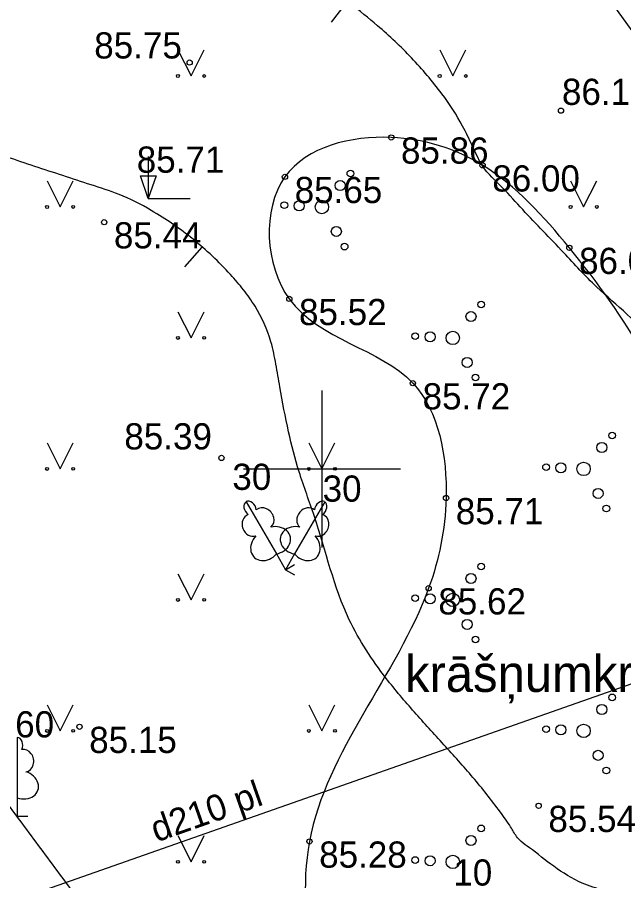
# Model space of a CAD drawing. Extents: x 576692 to 577659, y 273254 to 273799.
# Drawn here: x 576844.18 to 576855.77, y 273642.14 to 273658.62 of the extents above; entities that cross this region are included whole.
import ezdxf

# ---------------------------------------------------------------- set-up
doc = ezdxf.new("R2010")
doc.units = 0
for name, color, linetype in [('APGR_SARK_####_####_#', 7, 'Continuous'), ('BUVE_BALK_####_####_#', 7, 'Continuous'), ('BUVE_EKAS_####_####_#', 7, 'Continuous'), ('CKOM_ELEM_####_####_#', 7, 'Continuous'), ('GAZE_ELEM_####_####_#', 7, 'Continuous'), ('GEOD_ELEM_####_TKST_#', 7, 'Continuous'), ('GEOD_SITP_####_TKST_#', 7, 'Continuous'), ('HIDT_REZV_####_TKST_#', 7, 'Continuous'), ('LKAN_ELEM_PAST_TKST_#', 7, 'Continuous'), ('LKAN_VADP_PAST_####_I', 7, 'Continuous'), ('RELJ_ELEM_####_####_#', 7, 'Continuous'), ('RELJ_HORZ_RESN_####_#', 7, 'Continuous'), ('SAKT_ACRL_####_####_#', 7, 'Continuous'), ('SAKT_ELEM_####_####_#', 7, 'Continuous'), ('SILT_VADP_DREN_TKST_#', 7, 'Continuous')]:
    doc.layers.add(name, color=color, linetype=linetype)

msp = doc.modelspace()

# ---------------------------------------------------------------- linework, layer by layer
at = {"layer": 'BUVE_BALK_####_####_#'}
msp.add_spline([(576857.886, 273644.277), (576857.751, 273642.807), (576857.202, 273640.367), (576856.681, 273639.059), (576855.475, 273638.245), (576852.857, 273637.782), (576851.485, 273638.166), (576850.723, 273638.831), (576849.928, 273640.387), (576849.762, 273642.889), (576852.039, 273647.722), (576852.372, 273649.444), (576851.738, 273651.636), (576849.377, 273653.245), (576849.294, 273655.574), (576851.325, 273656.327), (576853.07, 273655.795), (576854.727, 273654.221), (576856.169, 273652.153), (576857.313, 273649.333), (576857.905, 273645.522), (576857.886, 273644.277)], degree=3, dxfattribs=at)
at = {"layer": 'BUVE_EKAS_####_####_#'}
msp.add_lwpolyline([(576849.06, 273667.988), (576850.284, 273666.267), (576855.063, 273659.561), (576860.187, 273652.457), (576861.51, 273649.786), (576861.832, 273648.921), (576862.191, 273648.106)], dxfattribs=at)
at = {"layer": 'CKOM_ELEM_####_####_#'}
for p, q in [((576850, 273651.5), (576850, 273650)), ((576848.5, 273650), (576850, 273650)), ((576850, 273650), (576850, 273648.5)), ((576850, 273650), (576851.5, 273650))]:
    msp.add_line(p, q, dxfattribs=at)
at = {"layer": 'GAZE_ELEM_####_####_#'}
msp.add_spline([(576832.752, 273667.765), (576832.509, 273663.16), (576832.58, 273657.617), (576832.99, 273656.888), (576834.178, 273656.214), (576834.728, 273652.581), (576835.768, 273647.802), (576835.442, 273646.054), (576836.91, 273644.618), (576839.764, 273638.662), (576839.933, 273637.528), (576840.475, 273632.274), (576842.148, 273628.271), (576842.73, 273626.244), (576843.067, 273625.31), (576843.946, 273624.925), (576846.1, 273624.888), (576850.915, 273625.009), (576852.538, 273625.231), (576854.761, 273624.575), (576855.668, 273623.408), (576855.354, 273621.987), (576854.583, 273621.023), (576855.053, 273620.278), (576855.05, 273620.08), (576854.604, 273618.921), (576854.165, 273617.889), (576853.774, 273617.488), (576853.674, 273617.252), (576853.77, 273616.967), (576854.827, 273616.356), (576854.95, 273616.221), (576855.722, 273614.848), (576857.549, 273612.349), (576858.206, 273610.078), (576857.63, 273607.292), (576856.966, 273605.786), (576854.948, 273601.016)], degree=3, dxfattribs=at)
at = {"layer": 'GEOD_ELEM_####_TKST_#'}
msp.add_line((576850.182, 273658.526), (576850.487, 273658.922), dxfattribs=at)
msp.add_spline([(576857.99, 273648.672), (576857.579, 273649.586), (576857.01, 273650.801), (576856.723, 273651.409), (576856.442, 273652.021), (576856.403, 273652.171), (576856.396, 273652.264), (576856.351, 273652.356), (576855.248, 273653.474), (576854.619, 273654.127), (576853.837, 273654.949), (576853.45, 273655.364), (576853.067, 273655.784), (576853.057, 273655.799), (576852.961, 273655.983), (576852.872, 273656.17), (576852.783, 273656.358), (576852.688, 273656.542), (576852.291, 273657.162), (576852.011, 273657.512), (576851.713, 273657.845), (576851.065, 273658.458), (576850.533, 273658.887), (576849.988, 273659.29), (576849.425, 273659.663), (576848.839, 273660.004), (576848.195, 273660.33), (576847.543, 273660.624), (576846.195, 273661.097), (576845.934, 273661.158), (576845.066, 273661.296)], degree=3, dxfattribs=at)
at = {"layer": 'GEOD_SITP_####_TKST_#'}
msp.add_line((576847.384, 273653.859), (576847.714, 273654.235), dxfattribs=at)
for points in [[(576861.944, 273637.196), (576861.726, 273637.417), (576860.901, 273638.131), (576860.127, 273638.798), (576858.978, 273639.657), (576858.395, 273640.077), (576857.84, 273640.53), (576857.564, 273640.785), (576857.316, 273641.018), (576856.597, 273641.49), (576856.2, 273641.67), (576855.798, 273641.837), (576855.593, 273641.907), (576855.382, 273641.961), (576855.173, 273642.017), (576854.971, 273642.095), (576854.43, 273642.415), (576853.964, 273642.77), (576853.807, 273642.89), (576853.719, 273642.985), (576853.606, 273643.166), (576853.406, 273643.456), (576852.886, 273644.111), (576852.33, 273644.736), (576851.768, 273645.358), (576851.229, 273646.003), (576850.524, 273647.121), (576849.856, 273649.094), (576849.566, 273649.945), (576849.363, 273650.71), (576849.197, 273651.566), (576849.122, 273651.997), (576849.027, 273652.425), (576848.722, 273653.106), (576848.503, 273653.417), (576848.252, 273653.711), (576847.538, 273654.384), (576846.74, 273654.934), (576846.125, 273655.24), (576845.589, 273655.423), (576845.052, 273655.599), (576844.514, 273655.774), (576843.979, 273655.956), (576840.467, 273657.219), (576839.349, 273657.676), (576838.036, 273658.288), (576837.017, 273658.817), (576836.521, 273659.108), (576836.035, 273659.42), (576835.446, 273659.937), (576833.078, 273662.646), (576832.622, 273663.212), (576832.525, 273663.418)], [(576836.737, 273653.507), (576837.199, 273653.071), (576838.168, 273651.964), (576839.276, 273650.389), (576839.675, 273649.775), (576840.068, 273649.157), (576840.874, 273647.935), (576842.937, 273645.043), (576843.644, 273644.077), (576844.358, 273643.116), (576845.071, 273642.154), (576845.776, 273641.185), (576846.532, 273639.939), (576848.959, 273635.068), (576849.467, 273633.911), (576849.494, 273633.87), (576849.54, 273633.844), (576849.669, 273633.76), (576849.716, 273633.696), (576849.75, 273633.628), (576849.789, 273633.484), (576849.818, 273633.184), (576849.885, 273632.56), (576849.923, 273631.934), (576849.964, 273631.308), (576850.042, 273630.684), (576850.228, 273630.011), (576850.401, 273629.706), (576850.514, 273629.568), (576850.649, 273629.442), (576850.839, 273629.33), (576851.04, 273629.256), (576851.437, 273629.127), (576852.241, 273628.927), (576852.405, 273628.885), (576852.774, 273628.757), (576853.14, 273628.623), (576853.871, 273628.35), (576855.336, 273627.811), (576856.838, 273627.284), (576857.811, 273626.95), (576859.757, 273626.119), (576860.71, 273625.654), (576861.662, 273625.19), (576862.208, 273624.916), (576862.747, 273624.63), (576863.288, 273624.343), (576863.84, 273624.071), (576864.734, 273623.812), (576865.684, 273623.739), (576866.647, 273623.686), (576867.118, 273623.618), (576867.35, 273623.56), (576867.582, 273623.491), (576867.793, 273623.35), (576869.286, 273620.101), (576869.949, 273618.673), (576870.065, 273618.383)]]:
    msp.add_spline(points, degree=3, dxfattribs=at)
at = {"layer": 'LKAN_ELEM_PAST_TKST_#'}
for p, q in [((576847.25, 273658), (576847.5, 273657.5)), ((576847.5, 273657.5), (576847.75, 273658)), ((576852.25, 273658), (576852.5, 273657.5)), ((576852.5, 273657.5), (576852.75, 273658)), ((576846.682, 273655.964), (576846.682, 273655.164)), ((576844.75, 273655.5), (576845, 273655)), ((576845, 273655), (576845.25, 273655.5)), ((576854.75, 273655.5), (576855, 273655)), ((576855, 273655), (576855.25, 273655.5)), ((576846.682, 273655.164), (576847.482, 273655.164)), ((576847.25, 273653), (576847.5, 273652.5)), ((576847.5, 273652.5), (576847.75, 273653)), ((576844.75, 273650.5), (576845, 273650)), ((576845, 273650), (576845.25, 273650.5)), ((576849.75, 273650.5), (576850, 273650)), ((576850, 273650), (576850.25, 273650.5)), ((576849.13, 273648.377), (576849.303, 273648.076)), ((576849.476, 273648.377), (576849.303, 273648.076)), ((576849.303, 273648.076), (576849.476, 273648.176)), ((576849.303, 273648.076), (576849.476, 273647.976)), ((576847.25, 273648), (576847.5, 273647.5)), ((576847.5, 273647.5), (576847.75, 273648)), ((576844.75, 273645.5), (576845, 273645)), ((576845, 273645), (576845.25, 273645.5)), ((576849.75, 273645.5), (576850, 273645)), ((576850, 273645), (576850.25, 273645.5)), ((576844.18, 273643.722), (576844.18, 273643.375)), ((576844.18, 273643.375), (576844.38, 273643.375)), ((576847.25, 273643), (576847.5, 273642.5)), ((576847.5, 273642.5), (576847.75, 273643))]:
    msp.add_line(p, q, dxfattribs=at)
for points in [[(576848.553, 273649.375), (576849.13, 273648.377)], [(576850.053, 273649.375), (576849.476, 273648.377)], [(576848.747, 273649.219), (576848.745, 273649.219)], [(576850.014, 273649.129), (576850.014, 273649.13)], [(576844.18, 273644.875), (576844.18, 273643.722)], [(576844.27, 273644.643), (576844.269, 273644.644)]]:
    msp.add_lwpolyline(points, dxfattribs=at)
for centre, radius in [((576847.25, 273657.5), 0.028), ((576847.75, 273657.5), 0.0263), ((576852.25, 273657.5), 0.028), ((576852.75, 273657.5), 0.0263), ((576850.544, 273655.639), 0.064), ((576850.348, 273655.408), 0.096), ((576844.75, 273655), 0.028), ((576845.25, 273655), 0.0263), ((576849.282, 273655.034), 0.064), ((576849.566, 273655.021), 0.096), ((576850, 273655), 0.128), ((576854.75, 273655), 0.028), ((576855.25, 273655), 0.0263), ((576850.276, 273654.533), 0.096), ((576850.434, 273654.244), 0.064), ((576853.044, 273653.139), 0.064), ((576852.848, 273652.908), 0.096), ((576847.25, 273652.5), 0.028), ((576847.75, 273652.5), 0.0263), ((576851.782, 273652.534), 0.064), ((576852.066, 273652.521), 0.096), ((576852.5, 273652.5), 0.128), ((576852.776, 273652.033), 0.096), ((576852.934, 273651.744), 0.064), ((576855.544, 273650.639), 0.064), ((576855.348, 273650.408), 0.096), ((576854.282, 273650.034), 0.064), ((576854.566, 273650.021), 0.096), ((576855, 273650), 0.128), ((576844.75, 273650), 0.028), ((576845.25, 273650), 0.0263), ((576849.75, 273650), 0.028), ((576850.25, 273650), 0.0263), ((576855.276, 273649.533), 0.096), ((576855.434, 273649.244), 0.064), ((576853.044, 273648.139), 0.064), ((576852.848, 273647.908), 0.096), ((576851.782, 273647.534), 0.064), ((576852.066, 273647.521), 0.096), ((576852.5, 273647.5), 0.128), ((576847.25, 273647.5), 0.028), ((576847.75, 273647.5), 0.0263), ((576852.776, 273647.033), 0.096), ((576852.934, 273646.744), 0.064), ((576855.544, 273645.639), 0.064), ((576855.348, 273645.408), 0.096), ((576854.566, 273645.021), 0.096), ((576855, 273645), 0.128), ((576844.75, 273645), 0.028), ((576845.25, 273645), 0.0263), ((576849.75, 273645), 0.028), ((576850.25, 273645), 0.0263), ((576854.282, 273645.034), 0.064), ((576855.276, 273644.533), 0.096), ((576855.434, 273644.244), 0.064), ((576853.044, 273643.139), 0.064), ((576852.848, 273642.908), 0.096), ((576847.25, 273642.5), 0.028), ((576847.75, 273642.5), 0.0263), ((576851.782, 273642.534), 0.064), ((576852.066, 273642.521), 0.096), ((576852.5, 273642.5), 0.128)]:
    msp.add_circle(centre, radius, dxfattribs=at)
for centre, major_axis, ratio, start_param, end_param in [((576848.628, 273649.245), (0.075, -0.13), 0.707107, 0.995701, 3.137816), ((576849.978, 273649.245), (-0.075, -0.13), 0.707107, 3.14537, 5.287485), ((576848.628, 273649.245), (0.075, -0.13), 0.707107, 3.14537, 5.287485), ((576848.887, 273649.054), (0.14, -0.165), 0.861323, 0, 3.141593), ((576849.719, 273649.054), (-0.14, -0.165), 0.861323, 3.141593, 6.283185), ((576849.978, 273649.245), (-0.075, -0.13), 0.707107, 0.995701, 3.137816), ((576848.664, 273648.926), (0.073, -0.203), 0.861323, 3.141593, 6.283185), ((576849.942, 273648.926), (-0.073, -0.203), 0.861323, 0, 3.141593), ((576849.084, 273648.634), (-0.313, -0.071), 0.814445, 1.531171, 4.712389), ((576849.522, 273648.634), (0.313, -0.071), 0.814445, 1.570796, 4.752015), ((576848.929, 273648.545), (0.218, 0.236), 0.814445, 1.570796, 4.752015), ((576849.677, 273648.545), (-0.218, 0.236), 0.814445, 1.531171, 4.712389), ((576844.18, 273644.725), (0, -0.15), 0.707107, 0.995701, 3.137816), ((576844.308, 273644.43), (0.039, -0.212), 0.861323, 0, 3.141593), ((576844.27, 273643.968), (-0.307, 0.095), 0.814445, 1.531171, 4.712389)]:
    msp.add_ellipse(centre, major_axis=major_axis, ratio=ratio, start_param=start_param, end_param=end_param, dxfattribs=at)
at = {"layer": 'LKAN_VADP_PAST_####_I'}
msp.add_spline([(576812.842, 273665.824), (576812.811, 273665.743), (576812.814, 273665.69), (576812.851, 273665.627), (576812.986, 273665.49), (576814.774, 273663.674), (576815.389, 273662.702), (576815.866, 273661.966), (576816.7, 273660.402), (576817.524, 273658.924), (576817.855, 273658.352), (576818.596, 273657.416), (576819.8, 273656.007), (576821.141, 273654.684), (576822.497, 273653.371), (576823.874, 273652.107), (576824.573, 273651.255), (576825.95, 273649.694), (576826.971, 273648.461), (576827.47, 273647.902), (576827.903, 273647.372), (576828.575, 273646.001), (576828.884, 273644.971), (576829.158, 273643.944), (576829.304, 273643.361), (576829.471, 273642.524), (576829.32, 273641.873), (576829.119, 273641.091), (576828.921, 273640.069), (576828.875, 273639.626), (576828.835, 273639.304), (576828.849, 273638.281), (576829.046, 273636.949), (576829.801, 273634.584), (576830.167, 273633.657), (576830.692, 273632.653), (576831.781, 273630.74), (576832.922, 273628.899), (576834.187, 273627.04), (576835.095, 273625.631), (576836.095, 273624.213), (576837.098, 273622.801), (576838.263, 273621.273), (576838.65, 273620.304), (576838.81, 273619.863), (576839.313, 273618.25), (576839.984, 273616.65), (576840.504, 273615.889), (576840.765, 273615.631), (576841.015, 273615.399), (576841.324, 273615.171), (576842.389, 273614.438), (576843.595, 273614.11), (576844.811, 273614.066), (576846.015, 273614.188), (576847.455, 273614.453), (576848.892, 273614.904), (576849.184, 273615.13)], degree=3, dxfattribs=at)
at = {"layer": 'RELJ_ELEM_####_####_#'}
msp.add_lwpolyline([(576846.532, 273655.597), (576846.832, 273655.597), (576846.682, 273655.164)], close=True, dxfattribs=at)
for centre in [(576847.473, 273657.756), (576854.567, 273656.839), (576851.325, 273656.327), (576853.07, 273655.795), (576849.294, 273655.574), (576845.841, 273654.709), (576854.727, 273654.221), (576849.377, 273653.245), (576851.738, 273651.636), (576848.081, 273650.21), (576852.372, 273649.444), (576852.039, 273647.722), (576845.369, 273645.078), (576854.141, 273643.57), (576849.762, 273642.889)]:
    msp.add_circle(centre, 0.05, dxfattribs=at)
at = {"layer": 'SAKT_ACRL_####_####_#'}
msp.add_lwpolyline([(576861.812, 273647.965), (576836.7, 273639.152)], dxfattribs=at)
at = {"layer": 'SAKT_ELEM_####_####_#'}
msp.add_spline([(576854.948, 273601.016), (576854.301, 273604.39), (576855.034, 273607.594), (576855.939, 273609.37), (576855.48, 273610.601), (576855.167, 273611.215), (576854.024, 273612.547), (576853.371, 273614.86), (576852.758, 273616.2), (576853.019, 273618.136), (576853.958, 273619.995), (576854.079, 273620.98), (576853.973, 273622.713), (576852.629, 273623.186), (576850.845, 273622.616), (576848.884, 273621.788), (576845.182, 273620.999), (576842.758, 273620.833), (576840.549, 273622.928), (576838.693, 273626.289), (576836.368, 273633.613), (576835.78, 273638.891), (576834.899, 273640.23), (576833.405, 273646.669), (576832.452, 273651.751), (576831.801, 273653.923), (576830.268, 273654.02), (576829.902, 273654.785), (576830.578, 273656.811), (576829.943, 273658.248), (576830.972, 273664.323), (576832.752, 273667.765)], degree=3, dxfattribs=at)

# ---------------------------------------------------------------- texts
at = {"layer": 'APGR_SARK_####_####_#'}
for s, p in [(' 30', (576848.103, 273649.6)), (' 30', (576849.828, 273649.375)), (' 60', (576843.955, 273644.875)), (' 10', (576852.325, 273642.047))]:
    msp.add_text(s, height=0.5, dxfattribs=at).set_placement(p)
at = {"layer": 'HIDT_REZV_####_TKST_#'}
for s, p in [(' 85.75', (576845.465, 273657.834)), (' 86.19', (576854.4, 273656.948)), (' 85.86', (576851.325, 273655.827)), (' 85.71', (576846.277, 273655.654)), (' 86.00', (576853.07, 273655.295)), (' 85.65', (576849.294, 273655.074)), (' 85.44', (576845.841, 273654.209)), (' 86.01', (576854.727, 273653.721)), (' 85.52', (576849.377, 273652.745)), (' 85.72', (576851.738, 273651.136)), (' 85.39', (576846.04, 273650.372)), (' 85.71', (576852.372, 273648.944)), (' 85.62', (576852.039, 273647.222)), (' 85.15', (576845.369, 273644.578)), (' 85.54', (576854.141, 273643.07)), (' 85.28', (576849.762, 273642.389))]:
    msp.add_text(s, height=0.5, dxfattribs=at).set_placement(p)
at = {"layer": 'RELJ_HORZ_RESN_####_#'}
msp.add_text('krāšņumkrūmi', height=0.7, dxfattribs=at).set_placement((576851.587, 273645.744))
at = {"layer": 'SILT_VADP_DREN_TKST_#'}
msp.add_text('d210 pl', height=0.5, rotation=19.3389, dxfattribs=at).set_placement((576846.837, 273642.869))

doc.saveas('drawing.dxf')
